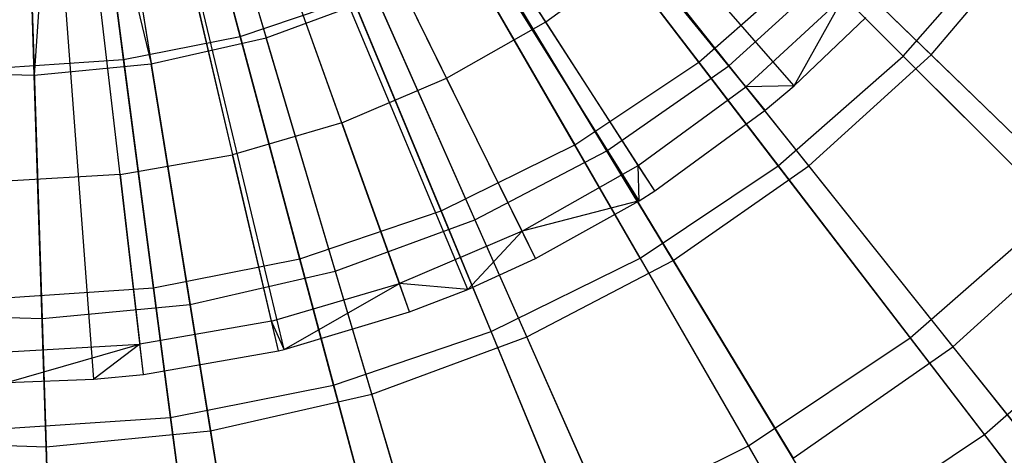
# Model space of a CAD drawing. Extents: x 0.2 to 40.1, y -6.7 to 6.7.
# Tile 400 of 516: x 26.9 to 27.6, y 2.5 to 2.8. Entities that reach past the tile are written whole.
import ezdxf

# ---------------------------------------------------------------- set-up
doc = ezdxf.new("R2010")
doc.units = 0
doc.header["$MEASUREMENT"] = 0
doc.layers.get('0').update_dxf_attribs({"color": 13, "linetype": 'CONTINUOUS'})

# ---------------------------------------------------------------- blocks, each defined once
blk = doc.blocks.new('SNOWBALL_XIV_PM3_STL')
at = {"color": 0}
for p, q in [((27.4427, 2.74456, 5.09925), (26.99443, 3.29088, 5.31579)), ((27.4427, 2.74456, 5.09925), (26.99443, 3.29088, 5.31579)), ((27.46399, 2.76259, 5.09925), (26.99874, 3.29453, 5.31579)), ((27.46399, 2.76259, 5.09925), (26.99874, 3.29453, 5.31579)), ((27.34948, 2.67768, 5.09925), (26.97558, 3.27736, 5.31579)), ((27.34948, 2.67768, 5.09925), (26.97558, 3.27736, 5.31579)), ((27.36098, 2.68497, 5.09925), (26.97791, 3.27883, 5.31579)), ((27.36098, 2.68497, 5.09925), (26.97791, 3.27883, 5.31579)), ((27.27299, 2.63509, 5.09925), (26.96012, 3.26875, 5.31579)), ((27.27299, 2.63509, 5.09925), (26.96012, 3.26875, 5.31579)), ((27.1799, 2.59556, 5.09925), (26.94129, 3.26075, 5.31579)), ((27.1799, 2.59556, 5.09925), (26.94129, 3.26075, 5.31579)), ((27.22283, 2.61223, 5.09925), (26.94997, 3.26412, 5.31579)), ((27.22283, 2.61223, 5.09925), (26.94997, 3.26412, 5.31579)), ((27.08732, 2.56795, 5.09925), (26.92257, 3.25517, 5.31579)), ((27.08732, 2.56795, 5.09925), (26.92257, 3.25517, 5.31579)), ((27.0829, 2.5669, 5.09925), (26.92257, 3.25517, 5.31579)), ((27.0829, 2.5669, 5.09925), (26.92257, 3.25517, 5.31579)), ((26.94647, 2.54598, 5.09925), (26.89408, 3.25072, 5.31579)), ((26.94647, 2.54598, 5.09925), (26.89408, 3.25072, 5.31579)), ((26.98327, 2.54949, 5.09925), (26.90153, 3.25143, 5.31579)), ((26.98327, 2.54949, 5.09925), (26.90153, 3.25143, 5.31579)), ((26.99272, 3.07125, 5.21211), (27.07379, 2.79812, 5.14563)), ((26.99272, 3.07125, 5.21211), (27.07379, 2.79812, 5.14563)), ((27.05477, 2.79908, 5.06729), (26.98261, 3.06839, 5.1478)), ((27.05477, 2.79908, 5.06729), (26.98261, 3.06839, 5.1478)), ((26.92192, 3.05715, 5.21211), (26.90254, 2.77044, 5.14563)), ((26.92192, 3.05715, 5.21211), (26.90254, 2.77044, 5.14563)), ((26.92192, 3.05715, 5.21211), (26.98905, 2.77878, 5.14563)), ((26.92192, 3.05715, 5.21211), (26.98905, 2.77878, 5.14563)), ((26.96854, 2.78193, 5.06729), (26.93215, 3.05836, 5.1478)), ((26.96854, 2.78193, 5.06729), (26.93215, 3.05836, 5.1478)), ((26.94358, 3.06003, 5.21211), (26.98905, 2.77878, 5.14563)), ((26.94358, 3.06003, 5.21211), (26.98905, 2.77878, 5.14563)), ((26.90254, 2.77044, 5.14563), (26.89341, 3.05519, 5.21211)), ((26.90254, 2.77044, 5.14563), (26.89341, 3.05519, 5.21211)), ((27.22821, 2.9956, 0.65953), (27.39354, 2.78013, 0.76179)), ((27.22821, 2.9956, 0.65953), (27.39354, 2.78013, 0.76179)), ((27.24213, 2.99526, 0.59287), (27.41585, 2.77742, 0.68207)), ((27.24213, 2.99526, 0.59287), (27.41585, 2.77742, 0.68207)), ((27.56522, 2.78553, 5.04443), (27.36803, 2.97649, 5.14563)), ((27.56522, 2.78553, 5.04443), (27.36803, 2.97649, 5.14563)), ((27.54461, 2.78454, 4.95263), (27.3561, 2.97305, 5.06729)), ((27.54461, 2.78454, 4.95263), (27.3561, 2.97305, 5.06729)), ((27.16614, 2.95413, 0.65953), (27.30194, 2.71892, 0.76179)), ((27.16614, 2.95413, 0.65953), (27.30194, 2.71892, 0.76179)), ((27.18122, 2.95278, 0.59287), (27.32566, 2.71451, 0.68207)), ((27.18122, 2.95278, 0.59287), (27.32566, 2.71451, 0.68207)), ((27.09919, 2.92111, 0.65953), (27.20312, 2.6702, 0.76179)), ((27.09919, 2.92111, 0.65953), (27.20312, 2.6702, 0.76179)), ((27.11538, 2.91843, 0.59287), (27.22817, 2.66365, 0.68207)), ((27.11538, 2.91843, 0.59287), (27.22817, 2.66365, 0.68207)), ((27.28047, 2.80978, 5.16381), (27.20713, 2.92347, 5.21329)), ((27.28047, 2.80978, 5.16381), (27.20713, 2.92347, 5.21329)), ((27.47484, 2.70345, 5.04443), (27.30369, 2.91806, 5.14563)), ((27.47484, 2.70345, 5.04443), (27.30369, 2.91806, 5.14563)), ((27.45229, 2.70357, 4.95263), (27.28999, 2.91508, 5.06729)), ((27.45229, 2.70357, 4.95263), (27.28999, 2.91508, 5.06729)), ((27.02851, 2.89712, 0.65953), (27.0988, 2.63478, 0.76179)), ((27.02851, 2.89712, 0.65953), (27.0988, 2.63478, 0.76179)), ((27.04569, 2.89278, 0.59287), (27.12497, 2.62567, 0.68207)), ((27.04569, 2.89278, 0.59287), (27.12497, 2.62567, 0.68207)), ((27.20724, 2.76826, 5.16381), (27.14734, 2.88957, 5.21329)), ((27.20724, 2.76826, 5.16381), (27.14734, 2.88957, 5.21329)), ((26.95529, 2.88256, 0.65953), (26.99074, 2.61329, 0.76179)), ((26.95529, 2.88256, 0.65953), (26.99074, 2.61329, 0.76179)), ((26.9733, 2.87626, 0.59287), (27.01776, 2.6012, 0.68207)), ((26.9733, 2.87626, 0.59287), (27.01776, 2.6012, 0.68207)), ((27.54461, 2.78454, 4.95263), (27.62557, 2.87686, 4.95263)), ((27.54461, 2.78454, 4.95263), (27.62557, 2.87686, 4.95263)), ((27.56522, 2.78553, 5.04443), (27.64436, 2.87849, 5.04443)), ((27.56522, 2.78553, 5.04443), (27.64436, 2.87849, 5.04443)), ((26.89938, 2.86913, 0.59287), (26.90831, 2.59064, 0.68207)), ((26.89938, 2.86913, 0.59287), (26.90831, 2.59064, 0.68207)), ((27.3747, 2.6336, 5.04443), (27.23241, 2.86834, 5.14563)), ((27.3747, 2.6336, 5.04443), (27.23241, 2.86834, 5.14563)), ((27.12975, 2.73536, 5.16381), (27.08407, 2.86271, 5.21329)), ((27.12975, 2.73536, 5.16381), (27.08407, 2.86271, 5.21329)), ((27.35019, 2.63535, 4.95263), (27.21689, 2.86623, 5.06729)), ((27.35019, 2.63535, 4.95263), (27.21689, 2.86623, 5.06729)), ((27.28047, 2.80978, 5.16381), (27.34849, 2.85938, 5.16381)), ((27.28047, 2.80978, 5.16381), (27.34849, 2.85938, 5.16381)), ((27.42844, 2.76194, 5.10974), (27.34849, 2.85938, 5.16381)), ((27.42844, 2.76194, 5.10974), (27.34849, 2.85938, 5.16381)), ((27.39354, 2.78013, 0.76179), (27.47637, 2.85278, 0.76179)), ((27.39354, 2.78013, 0.76179), (27.47637, 2.85278, 0.76179)), ((27.47637, 2.85278, 0.76179), (27.6579, 2.67125, 0.89712)), ((27.47637, 2.85278, 0.76179), (27.6579, 2.67125, 0.89712)), ((27.41585, 2.77742, 0.68207), (27.49725, 2.85135, 0.68207)), ((27.41585, 2.77742, 0.68207), (27.49725, 2.85135, 0.68207)), ((27.49725, 2.85135, 0.68207), (27.68795, 2.66667, 0.80503)), ((27.49725, 2.85135, 0.68207), (27.68795, 2.66667, 0.80503)), ((27.01815, 2.84323, 5.21329), (27.04902, 2.71151, 5.16381)), ((27.01815, 2.84323, 5.21329), (27.04902, 2.71151, 5.16381)), ((26.96609, 2.69701, 5.16381), (26.95044, 2.83139, 5.21329)), ((26.96609, 2.69701, 5.16381), (26.95044, 2.83139, 5.21329)), ((27.05477, 2.79908, 5.06729), (27.13803, 2.82734, 5.06729)), ((27.05477, 2.79908, 5.06729), (27.13803, 2.82734, 5.06729)), ((27.07379, 2.79812, 5.14563), (27.15535, 2.82814, 5.14563)), ((27.07379, 2.79812, 5.14563), (27.15535, 2.82814, 5.14563)), ((27.24005, 2.58104, 4.95263), (27.13803, 2.82734, 5.06729)), ((27.24005, 2.58104, 4.95263), (27.13803, 2.82734, 5.06729)), ((27.26646, 2.57713, 5.04443), (27.15535, 2.82814, 5.14563)), ((27.26646, 2.57713, 5.04443), (27.15535, 2.82814, 5.14563)), ((27.42844, 2.76194, 5.10974), (27.50096, 2.82872, 5.10974)), ((27.42844, 2.76194, 5.10974), (27.50096, 2.82872, 5.10974)), ((27.46399, 2.76259, 5.09925), (27.50096, 2.82872, 5.10974)), ((27.46399, 2.76259, 5.09925), (27.50096, 2.82872, 5.10974)), ((27.20724, 2.76826, 5.16381), (27.28047, 2.80978, 5.16381)), ((27.20724, 2.76826, 5.16381), (27.28047, 2.80978, 5.16381)), ((27.34879, 2.70386, 5.10974), (27.28047, 2.80978, 5.16381)), ((27.34879, 2.70386, 5.10974), (27.28047, 2.80978, 5.16381)), ((27.46399, 2.76259, 5.09925), (27.5171, 2.81308, 5.09925)), ((27.46399, 2.76259, 5.09925), (27.5171, 2.81308, 5.09925)), ((26.96854, 2.78193, 5.06729), (27.05477, 2.79908, 5.06729)), ((26.96854, 2.78193, 5.06729), (27.05477, 2.79908, 5.06729)), ((26.98905, 2.77878, 5.14563), (27.07379, 2.79812, 5.14563)), ((26.98905, 2.77878, 5.14563), (27.07379, 2.79812, 5.14563)), ((27.12377, 2.54157, 4.95263), (27.05477, 2.79908, 5.06729)), ((27.12377, 2.54157, 4.95263), (27.05477, 2.79908, 5.06729)), ((27.15189, 2.53497, 5.04443), (27.07379, 2.79812, 5.14563)), ((27.15189, 2.53497, 5.04443), (27.07379, 2.79812, 5.14563)), ((26.88081, 2.77618, 5.06729), (26.96854, 2.78193, 5.06729)), ((26.88081, 2.77618, 5.06729), (26.96854, 2.78193, 5.06729)), ((27.00334, 2.51761, 4.95263), (26.96854, 2.78193, 5.06729)), ((27.00334, 2.51761, 4.95263), (26.96854, 2.78193, 5.06729)), ((27.30194, 2.71892, 0.76179), (27.39354, 2.78013, 0.76179)), ((27.30194, 2.71892, 0.76179), (27.39354, 2.78013, 0.76179)), ((27.39354, 2.78013, 0.76179), (27.54982, 2.57646, 0.89712)), ((27.39354, 2.78013, 0.76179), (27.54982, 2.57646, 0.89712)), ((27.45229, 2.70357, 4.95263), (27.54461, 2.78454, 4.95263)), ((27.45229, 2.70357, 4.95263), (27.54461, 2.78454, 4.95263)), ((27.47484, 2.70345, 5.04443), (27.56522, 2.78553, 5.04443)), ((27.47484, 2.70345, 5.04443), (27.56522, 2.78553, 5.04443)), ((27.72154, 2.60761, 4.80563), (27.54461, 2.78454, 4.95263)), ((27.72154, 2.60761, 4.80563), (27.54461, 2.78454, 4.95263)), ((27.7519, 2.60473, 4.91008), (27.56522, 2.78553, 5.04443)), ((27.7519, 2.60473, 4.91008), (27.56522, 2.78553, 5.04443)), ((26.81568, 2.77322, 5.14563), (26.90254, 2.77044, 5.14563)), ((26.81568, 2.77322, 5.14563), (26.90254, 2.77044, 5.14563)), ((26.90254, 2.77044, 5.14563), (26.98905, 2.77878, 5.14563)), ((26.90254, 2.77044, 5.14563), (26.98905, 2.77878, 5.14563)), ((27.03286, 2.5078, 5.04443), (26.98905, 2.77878, 5.14563)), ((27.03286, 2.5078, 5.04443), (26.98905, 2.77878, 5.14563)), ((27.32566, 2.71451, 0.68207), (27.41585, 2.77742, 0.68207)), ((27.32566, 2.71451, 0.68207), (27.41585, 2.77742, 0.68207)), ((27.41585, 2.77742, 0.68207), (27.58136, 2.56987, 0.80503)), ((27.41585, 2.77742, 0.68207), (27.58136, 2.56987, 0.80503)), ((26.91134, 2.49608, 5.04443), (26.90254, 2.77044, 5.14563)), ((26.91134, 2.49608, 5.04443), (26.90254, 2.77044, 5.14563)), ((27.12975, 2.73536, 5.16381), (27.20724, 2.76826, 5.16381)), ((27.12975, 2.73536, 5.16381), (27.20724, 2.76826, 5.16381)), ((27.26304, 2.65525, 5.10974), (27.20724, 2.76826, 5.16381)), ((27.26304, 2.65525, 5.10974), (27.20724, 2.76826, 5.16381)), ((27.34879, 2.70386, 5.10974), (27.42844, 2.76194, 5.10974)), ((27.34879, 2.70386, 5.10974), (27.42844, 2.76194, 5.10974)), ((27.46399, 2.76259, 5.09925), (27.42844, 2.76194, 5.10974)), ((27.46399, 2.76259, 5.09925), (27.42844, 2.76194, 5.10974)), ((27.4427, 2.74456, 5.09925), (27.42844, 2.76194, 5.10974)), ((27.4427, 2.74456, 5.09925), (27.42844, 2.76194, 5.10974)), ((27.4427, 2.74456, 5.09925), (27.46399, 2.76259, 5.09925)), ((27.4427, 2.74456, 5.09925), (27.46399, 2.76259, 5.09925)), ((27.36098, 2.68497, 5.09925), (27.4427, 2.74456, 5.09925)), ((27.36098, 2.68497, 5.09925), (27.4427, 2.74456, 5.09925)), ((27.12975, 2.73536, 5.16381), (27.04902, 2.71151, 5.16381)), ((27.12975, 2.73536, 5.16381), (27.04902, 2.71151, 5.16381)), ((27.12975, 2.73536, 5.16381), (27.17231, 2.61672, 5.10974)), ((27.12975, 2.73536, 5.16381), (27.17231, 2.61672, 5.10974)), ((27.20312, 2.6702, 0.76179), (27.30194, 2.71892, 0.76179)), ((27.20312, 2.6702, 0.76179), (27.30194, 2.71892, 0.76179)), ((27.22817, 2.66365, 0.68207), (27.32566, 2.71451, 0.68207)), ((27.22817, 2.66365, 0.68207), (27.32566, 2.71451, 0.68207)), ((27.30194, 2.71892, 0.76179), (27.43029, 2.4966, 0.89712)), ((27.30194, 2.71892, 0.76179), (27.43029, 2.4966, 0.89712)), ((27.32566, 2.71451, 0.68207), (27.46328, 2.4875, 0.80503)), ((27.32566, 2.71451, 0.68207), (27.46328, 2.4875, 0.80503)), ((26.96609, 2.69701, 5.16381), (27.04902, 2.71151, 5.16381)), ((26.96609, 2.69701, 5.16381), (27.04902, 2.71151, 5.16381)), ((27.07777, 2.58879, 5.10974), (27.04902, 2.71151, 5.16381)), ((27.07777, 2.58879, 5.10974), (27.04902, 2.71151, 5.16381)), ((27.26304, 2.65525, 5.10974), (27.34879, 2.70386, 5.10974)), ((27.26304, 2.65525, 5.10974), (27.34879, 2.70386, 5.10974)), ((27.34948, 2.67768, 5.09925), (27.34879, 2.70386, 5.10974)), ((27.34948, 2.67768, 5.09925), (27.34879, 2.70386, 5.10974)), ((27.36098, 2.68497, 5.09925), (27.34879, 2.70386, 5.10974)), ((27.36098, 2.68497, 5.09925), (27.34879, 2.70386, 5.10974)), ((27.35019, 2.63535, 4.95263), (27.45229, 2.70357, 4.95263)), ((27.35019, 2.63535, 4.95263), (27.45229, 2.70357, 4.95263)), ((27.3747, 2.6336, 5.04443), (27.47484, 2.70345, 5.04443)), ((27.3747, 2.6336, 5.04443), (27.47484, 2.70345, 5.04443)), ((27.60461, 2.50506, 4.80563), (27.45229, 2.70357, 4.95263)), ((27.60461, 2.50506, 4.80563), (27.45229, 2.70357, 4.95263)), ((27.63687, 2.50026, 4.91008), (27.47484, 2.70345, 5.04443)), ((27.63687, 2.50026, 4.91008), (27.47484, 2.70345, 5.04443)), ((26.96609, 2.69701, 5.16381), (26.88205, 2.69206, 5.16381)), ((26.96609, 2.69701, 5.16381), (26.88205, 2.69206, 5.16381)), ((26.96609, 2.69701, 5.16381), (26.98067, 2.57181, 5.10974)), ((26.96609, 2.69701, 5.16381), (26.98067, 2.57181, 5.10974)), ((27.34948, 2.67768, 5.09925), (27.36098, 2.68497, 5.09925)), ((27.34948, 2.67768, 5.09925), (27.36098, 2.68497, 5.09925)), ((27.34948, 2.67768, 5.09925), (27.26304, 2.65525, 5.10974)), ((27.34948, 2.67768, 5.09925), (27.26304, 2.65525, 5.10974)), ((27.27299, 2.63509, 5.09925), (27.34948, 2.67768, 5.09925)), ((27.27299, 2.63509, 5.09925), (27.34948, 2.67768, 5.09925)), ((27.0988, 2.63478, 0.76179), (27.20312, 2.6702, 0.76179)), ((27.0988, 2.63478, 0.76179), (27.20312, 2.6702, 0.76179)), ((27.20312, 2.6702, 0.76179), (27.30137, 2.43302, 0.89712)), ((27.20312, 2.6702, 0.76179), (27.30137, 2.43302, 0.89712)), ((27.54982, 2.57646, 0.89712), (27.6579, 2.67125, 0.89712)), ((27.54982, 2.57646, 0.89712), (27.6579, 2.67125, 0.89712)), ((27.12497, 2.62567, 0.68207), (27.22817, 2.66365, 0.68207)), ((27.12497, 2.62567, 0.68207), (27.22817, 2.66365, 0.68207)), ((27.22817, 2.66365, 0.68207), (27.33562, 2.4209, 0.80503)), ((27.22817, 2.66365, 0.68207), (27.33562, 2.4209, 0.80503)), ((27.58136, 2.56987, 0.80503), (27.68795, 2.66667, 0.80503)), ((27.58136, 2.56987, 0.80503), (27.68795, 2.66667, 0.80503)), ((27.26304, 2.65525, 5.10974), (27.17231, 2.61672, 5.10974)), ((27.26304, 2.65525, 5.10974), (27.17231, 2.61672, 5.10974)), ((27.22283, 2.61223, 5.09925), (27.26304, 2.65525, 5.10974)), ((27.22283, 2.61223, 5.09925), (27.26304, 2.65525, 5.10974)), ((27.27299, 2.63509, 5.09925), (27.26304, 2.65525, 5.10974)), ((27.27299, 2.63509, 5.09925), (27.26304, 2.65525, 5.10974)), ((26.99074, 2.61329, 0.76179), (27.0988, 2.63478, 0.76179)), ((26.99074, 2.61329, 0.76179), (27.0988, 2.63478, 0.76179)), ((27.0988, 2.63478, 0.76179), (27.16524, 2.38681, 0.89712)), ((27.0988, 2.63478, 0.76179), (27.16524, 2.38681, 0.89712)), ((27.22283, 2.61223, 5.09925), (27.27299, 2.63509, 5.09925)), ((27.22283, 2.61223, 5.09925), (27.27299, 2.63509, 5.09925)), ((27.24005, 2.58104, 4.95263), (27.35019, 2.63535, 4.95263)), ((27.24005, 2.58104, 4.95263), (27.35019, 2.63535, 4.95263)), ((27.4753, 2.41866, 4.80563), (27.35019, 2.63535, 4.95263)), ((27.4753, 2.41866, 4.80563), (27.35019, 2.63535, 4.95263)), ((27.26646, 2.57713, 5.04443), (27.3747, 2.6336, 5.04443)), ((27.26646, 2.57713, 5.04443), (27.3747, 2.6336, 5.04443)), ((27.50943, 2.41136, 4.91008), (27.3747, 2.6336, 5.04443)), ((27.50943, 2.41136, 4.91008), (27.3747, 2.6336, 5.04443)), ((27.01776, 2.6012, 0.68207), (27.12497, 2.62567, 0.68207)), ((27.01776, 2.6012, 0.68207), (27.12497, 2.62567, 0.68207)), ((27.12497, 2.62567, 0.68207), (27.2005, 2.37118, 0.80503)), ((27.12497, 2.62567, 0.68207), (27.2005, 2.37118, 0.80503)), ((26.88081, 2.60608, 0.76179), (26.99074, 2.61329, 0.76179)), ((26.88081, 2.60608, 0.76179), (26.99074, 2.61329, 0.76179)), ((26.99074, 2.61329, 0.76179), (27.02425, 2.35876, 0.89712)), ((26.99074, 2.61329, 0.76179), (27.02425, 2.35876, 0.89712)), ((27.07777, 2.58879, 5.10974), (27.17231, 2.61672, 5.10974)), ((27.07777, 2.58879, 5.10974), (27.17231, 2.61672, 5.10974)), ((27.08732, 2.56795, 5.09925), (27.17231, 2.61672, 5.10974)), ((27.08732, 2.56795, 5.09925), (27.17231, 2.61672, 5.10974)), ((27.1799, 2.59556, 5.09925), (27.17231, 2.61672, 5.10974)), ((27.1799, 2.59556, 5.09925), (27.17231, 2.61672, 5.10974)), ((27.22283, 2.61223, 5.09925), (27.17231, 2.61672, 5.10974)), ((27.22283, 2.61223, 5.09925), (27.17231, 2.61672, 5.10974)), ((27.1799, 2.59556, 5.09925), (27.22283, 2.61223, 5.09925)), ((27.1799, 2.59556, 5.09925), (27.22283, 2.61223, 5.09925)), ((27.60461, 2.50506, 4.80563), (27.72154, 2.60761, 4.80563)), ((27.60461, 2.50506, 4.80563), (27.72154, 2.60761, 4.80563)), ((26.90831, 2.59064, 0.68207), (27.01776, 2.6012, 0.68207)), ((26.90831, 2.59064, 0.68207), (27.01776, 2.6012, 0.68207)), ((27.01776, 2.6012, 0.68207), (27.06013, 2.33914, 0.80503)), ((27.01776, 2.6012, 0.68207), (27.06013, 2.33914, 0.80503)), ((26.7984, 2.59417, 0.68207), (26.90831, 2.59064, 0.68207)), ((26.7984, 2.59417, 0.68207), (26.90831, 2.59064, 0.68207)), ((26.90831, 2.59064, 0.68207), (26.91682, 2.32531, 0.80503)), ((26.90831, 2.59064, 0.68207), (26.91682, 2.32531, 0.80503)), ((27.08732, 2.56795, 5.09925), (27.1799, 2.59556, 5.09925)), ((27.08732, 2.56795, 5.09925), (27.1799, 2.59556, 5.09925)), ((27.07777, 2.58879, 5.10974), (26.98067, 2.57181, 5.10974)), ((27.07777, 2.58879, 5.10974), (26.98067, 2.57181, 5.10974)), ((27.0829, 2.5669, 5.09925), (27.07777, 2.58879, 5.10974)), ((27.0829, 2.5669, 5.09925), (27.07777, 2.58879, 5.10974)), ((27.08732, 2.56795, 5.09925), (27.07777, 2.58879, 5.10974)), ((27.08732, 2.56795, 5.09925), (27.07777, 2.58879, 5.10974)), ((27.12377, 2.54157, 4.95263), (27.24005, 2.58104, 4.95263)), ((27.12377, 2.54157, 4.95263), (27.24005, 2.58104, 4.95263)), ((27.15189, 2.53497, 5.04443), (27.26646, 2.57713, 5.04443)), ((27.15189, 2.53497, 5.04443), (27.26646, 2.57713, 5.04443)), ((27.33581, 2.34987, 4.80563), (27.24005, 2.58104, 4.95263)), ((27.33581, 2.34987, 4.80563), (27.24005, 2.58104, 4.95263)), ((27.37166, 2.33949, 4.91008), (27.26646, 2.57713, 5.04443)), ((27.37166, 2.33949, 4.91008), (27.26646, 2.57713, 5.04443)), ((27.43029, 2.4966, 0.89712), (27.54982, 2.57646, 0.89712)), ((27.43029, 2.4966, 0.89712), (27.54982, 2.57646, 0.89712)), ((27.54982, 2.57646, 0.89712), (27.69461, 2.38777, 1.06341)), ((27.54982, 2.57646, 0.89712), (27.69461, 2.38777, 1.06341)), ((26.88227, 2.56602, 5.10974), (26.98067, 2.57181, 5.10974)), ((26.88227, 2.56602, 5.10974), (26.98067, 2.57181, 5.10974)), ((26.8823, 2.54354, 5.09925), (26.98067, 2.57181, 5.10974)), ((26.8823, 2.54354, 5.09925), (26.98067, 2.57181, 5.10974)), ((26.98067, 2.57181, 5.10974), (26.94647, 2.54598, 5.09925)), ((26.98067, 2.57181, 5.10974), (26.94647, 2.54598, 5.09925)), ((26.98327, 2.54949, 5.09925), (26.98067, 2.57181, 5.10974)), ((26.98327, 2.54949, 5.09925), (26.98067, 2.57181, 5.10974)), ((27.46328, 2.4875, 0.80503), (27.58136, 2.56987, 0.80503)), ((27.46328, 2.4875, 0.80503), (27.58136, 2.56987, 0.80503)), ((27.58136, 2.56987, 0.80503), (27.73613, 2.3758, 0.95985)), ((27.58136, 2.56987, 0.80503), (27.73613, 2.3758, 0.95985)), ((26.98327, 2.54949, 5.09925), (27.0829, 2.5669, 5.09925)), ((26.98327, 2.54949, 5.09925), (27.0829, 2.5669, 5.09925)), ((27.0829, 2.5669, 5.09925), (27.08732, 2.56795, 5.09925)), ((27.0829, 2.5669, 5.09925), (27.08732, 2.56795, 5.09925)), ((26.94647, 2.54598, 5.09925), (26.98327, 2.54949, 5.09925)), ((26.94647, 2.54598, 5.09925), (26.98327, 2.54949, 5.09925)), ((26.8823, 2.54354, 5.09925), (26.94647, 2.54598, 5.09925)), ((26.8823, 2.54354, 5.09925), (26.94647, 2.54598, 5.09925)), ((27.00334, 2.51761, 4.95263), (27.12377, 2.54157, 4.95263)), ((27.00334, 2.51761, 4.95263), (27.12377, 2.54157, 4.95263)), ((27.18854, 2.29988, 4.80563), (27.12377, 2.54157, 4.95263)), ((27.18854, 2.29988, 4.80563), (27.12377, 2.54157, 4.95263)), ((27.03286, 2.5078, 5.04443), (27.15189, 2.53497, 5.04443)), ((27.03286, 2.5078, 5.04443), (27.15189, 2.53497, 5.04443)), ((27.22583, 2.28582, 4.91008), (27.15189, 2.53497, 5.04443)), ((27.22583, 2.28582, 4.91008), (27.15189, 2.53497, 5.04443)), ((26.88081, 2.50958, 4.95263), (27.00334, 2.51761, 4.95263)), ((26.88081, 2.50958, 4.95263), (27.00334, 2.51761, 4.95263)), ((27.036, 2.26954, 4.80563), (27.00334, 2.51761, 4.95263)), ((27.036, 2.26954, 4.80563), (27.00334, 2.51761, 4.95263)), ((26.91134, 2.49608, 5.04443), (27.03286, 2.5078, 5.04443)), ((26.91134, 2.49608, 5.04443), (27.03286, 2.5078, 5.04443)), ((27.07434, 2.25125, 4.91008), (27.03286, 2.5078, 5.04443)), ((27.07434, 2.25125, 4.91008), (27.03286, 2.5078, 5.04443)), ((27.4753, 2.41866, 4.80563), (27.60461, 2.50506, 4.80563)), ((27.4753, 2.41866, 4.80563), (27.60461, 2.50506, 4.80563)), ((27.74459, 2.32264, 4.62857), (27.60461, 2.50506, 4.80563)), ((27.74459, 2.32264, 4.62857), (27.60461, 2.50506, 4.80563)), ((26.78932, 2.49999, 5.04443), (26.91134, 2.49608, 5.04443)), ((26.78932, 2.49999, 5.04443), (26.91134, 2.49608, 5.04443)), ((26.91967, 2.23633, 4.91008), (26.91134, 2.49608, 5.04443)), ((26.91967, 2.23633, 4.91008), (26.91134, 2.49608, 5.04443)), ((27.30137, 2.43302, 0.89712), (27.43029, 2.4966, 0.89712)), ((27.30137, 2.43302, 0.89712), (27.43029, 2.4966, 0.89712)), ((27.43029, 2.4966, 0.89712), (27.54922, 2.29062, 1.06341)), ((27.43029, 2.4966, 0.89712), (27.54922, 2.29062, 1.06341))]:
    blk.add_line(p, q, dxfattribs=at)
blk = doc.blocks.new('GRUPUJ_1')
at = {"color": 0}
blk.add_blockref('SNOWBALL_XIV_PM3_STL', (-0.20617, 6.65964, -0.51186), dxfattribs=at)

msp = doc.modelspace()

# ---------------------------------------------------------------- block references
at = {"color": 0}
msp.add_blockref('GRUPUJ_1', (0.20617, -6.65964, 0.51186), dxfattribs=at)

doc.saveas('drawing.dxf')
